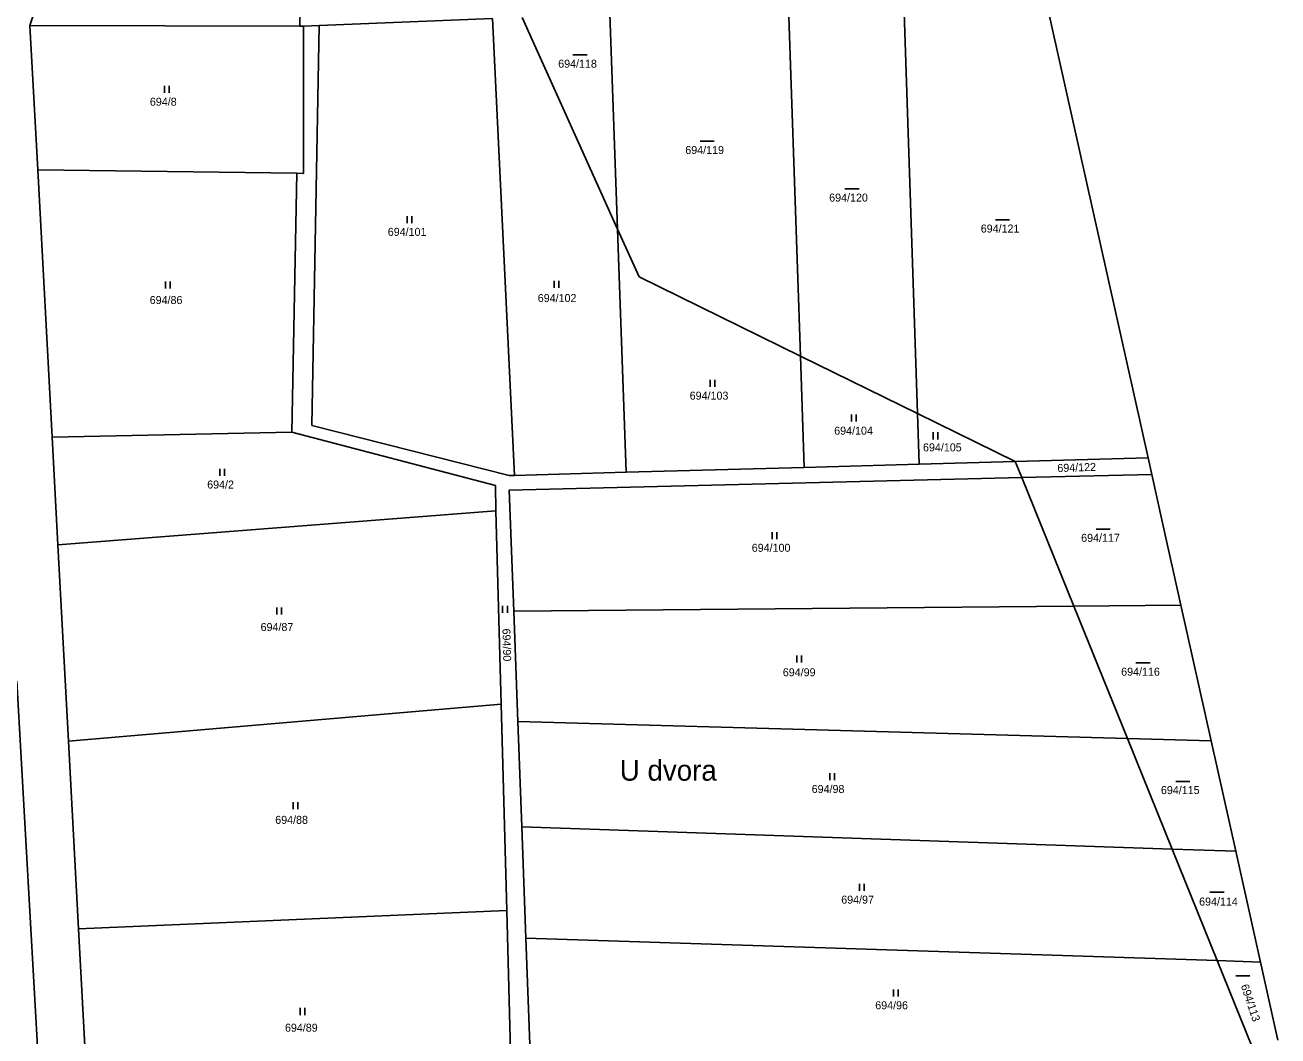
# Model space of a CAD drawing. Extents: x -791032 to -787751, y -1106872 to -1104403.
# Drawn here: x -789595.2 to -789329.1, y -1106261.6 to -1106046.8 of the extents above; entities that cross this region are included whole.
import ezdxf

# ---------------------------------------------------------------- set-up
doc = ezdxf.new("R2010")
doc.units = 0
for name, color, linetype in [('Vrstva 1', 7, 'Continuous'), ('Vrstva 14', 7, 'Continuous'), ('Vrstva 23', 7, 'Continuous'), ('Vrstva 39', 7, 'Continuous')]:
    doc.layers.add(name, color=color, linetype=linetype)

msp = doc.modelspace()

# ---------------------------------------------------------------- linework, layer by layer
at = {"layer": 'Vrstva 1'}
for p, q in [((-789594.17, -1106046.88), (-789578.49, -1105999.72)), ((-789408.55, -1106041.95), (-789405.63, -1106129.36)), ((-789356.68, -1106138.77), (-789378.54, -1106040.76)), ((-789536.77, -1106043.36), (-789536.86, -1106047.06)), ((-789469.38, -1106090.15), (-789489.62, -1106045.18)), ((-789469.38, -1106090.15), (-789471.03, -1106044.44)), ((-789433.04, -1106042.93), (-789430.52, -1106117.15)), ((-789594.17, -1106046.88), (-789536.86, -1106047.06)), ((-789592.52, -1106077.54), (-789594.17, -1106046.88)), ((-789536.86, -1106047.06), (-789536.08, -1106047.03)), ((-789536.08, -1106047.03), (-789532.72, -1106046.9)), ((-789536.06, -1106078.32), (-789536.08, -1106047.03)), ((-789532.72, -1106046.9), (-789534.3, -1106131.87)), ((-789532.72, -1106046.9), (-789495.92, -1106045.43)), ((-789491.26, -1106142.47), (-789495.92, -1106045.43)), ((-789589.47, -1106134.34), (-789592.52, -1106077.54)), ((-789592.52, -1106077.54), (-789537.47, -1106078.3)), ((-789538.55, -1106133.3), (-789537.47, -1106078.3)), ((-789537.47, -1106078.3), (-789536.06, -1106078.32)), ((-789467.52, -1106141.82), (-789469.38, -1106090.15)), ((-789464.8, -1106100.33), (-789469.38, -1106090.15)), ((-789430.52, -1106117.15), (-789464.8, -1106100.33)), ((-789405.63, -1106129.36), (-789430.52, -1106117.15)), ((-789429.71, -1106140.78), (-789430.52, -1106117.15)), ((-789405.27, -1106140.1), (-789405.63, -1106129.36)), ((-789384.87, -1106139.54), (-789405.63, -1106129.36)), ((-789534.3, -1106131.87), (-789492.37, -1106142.5)), ((-789589.47, -1106134.34), (-789538.55, -1106133.3)), ((-789588.24, -1106157.26), (-789589.47, -1106134.34)), ((-789495.32, -1106144.64), (-789538.55, -1106133.3)), ((-789429.71, -1106140.78), (-789467.52, -1106141.82)), ((-789405.27, -1106140.1), (-789429.71, -1106140.78)), ((-789384.87, -1106139.54), (-789405.27, -1106140.1)), ((-789356.68, -1106138.77), (-789384.87, -1106139.54)), ((-789383.49, -1106142.95), (-789384.87, -1106139.54)), ((-789355.9, -1106142.27), (-789356.68, -1106138.77)), ((-789492.38, -1106145.62), (-789383.49, -1106142.95)), ((-789491.26, -1106142.47), (-789492.37, -1106142.5)), ((-789467.52, -1106141.82), (-789491.26, -1106142.47)), ((-789355.9, -1106142.27), (-789383.49, -1106142.95)), ((-789372.44, -1106170.28), (-789383.49, -1106142.95)), ((-789353.6, -1106152.56), (-789355.9, -1106142.27)), ((-789495.18, -1106150.01), (-789495.32, -1106144.64)), ((-789492.38, -1106145.62), (-789491.42, -1106171.31)), ((-789588.24, -1106157.26), (-789495.18, -1106150.01)), ((-789494.07, -1106191.1), (-789495.18, -1106150.01)), ((-789349.69, -1106170.08), (-789353.6, -1106152.56)), ((-789586.01, -1106198.94), (-789588.24, -1106157.26)), ((-789491.42, -1106171.31), (-789372.44, -1106170.28)), ((-789349.69, -1106170.08), (-789372.44, -1106170.28)), ((-789361.08, -1106198.37), (-789372.44, -1106170.28)), ((-789343.28, -1106198.86), (-789349.69, -1106170.08)), ((-789491.42, -1106171.31), (-789490.55, -1106194.78)), ((-789592.13, -1106272.11), (-789596.95, -1106186.19)), ((-789586.01, -1106198.94), (-789494.07, -1106191.1)), ((-789492.89, -1106234.87), (-789494.07, -1106191.1)), ((-789490.55, -1106194.78), (-789489.72, -1106217.15)), ((-789490.55, -1106194.78), (-789361.08, -1106198.37)), ((-789583.87, -1106238.77), (-789586.01, -1106198.94)), ((-789343.28, -1106198.86), (-789361.08, -1106198.37)), ((-789351.58, -1106221.87), (-789361.08, -1106198.37)), ((-789338.04, -1106222.33), (-789343.28, -1106198.86)), ((-789489.72, -1106217.15), (-789488.84, -1106240.8)), ((-789489.72, -1106217.15), (-789351.58, -1106221.87)), ((-789338.04, -1106222.33), (-789351.58, -1106221.87)), ((-789342, -1106245.55), (-789351.58, -1106221.87)), ((-789332.79, -1106245.85), (-789338.04, -1106222.33)), ((-789583.87, -1106238.77), (-789492.89, -1106234.87)), ((-789491.65, -1106280.87), (-789492.89, -1106234.87)), ((-789581.8, -1106277.28), (-789583.87, -1106238.77)), ((-789488.84, -1106240.8), (-789488, -1106263.4)), ((-789488.84, -1106240.8), (-789342, -1106245.55)), ((-789332.79, -1106245.85), (-789342, -1106245.55)), ((-789334.52, -1106264.06), (-789342, -1106245.55)), ((-789329.09, -1106262.43), (-789332.79, -1106245.85))]:
    msp.add_line(p, q, dxfattribs=at)
at = {"layer": 'Vrstva 23'}
for p, q in [((-789478.85, -1106053.18), (-789475.85, -1106053.18)), ((-789565.6, -1106061.25), (-789565.6, -1106059.75)), ((-789564.6, -1106059.75), (-789564.6, -1106061.25)), ((-789451.84, -1106071.51), (-789448.84, -1106071.51)), ((-789421.06, -1106081.62), (-789418.06, -1106081.62)), ((-789514.05, -1106088.9), (-789514.05, -1106087.4)), ((-789513.05, -1106087.4), (-789513.05, -1106088.9)), ((-789389.11, -1106088.2), (-789386.11, -1106088.2)), ((-789482.8, -1106102.62), (-789482.8, -1106101.12)), ((-789481.8, -1106101.12), (-789481.8, -1106102.62)), ((-789565.39, -1106102.78), (-789565.39, -1106101.28)), ((-789564.39, -1106101.28), (-789564.39, -1106102.78)), ((-789449.67, -1106123.69), (-789449.67, -1106122.19)), ((-789448.67, -1106122.19), (-789448.67, -1106123.69)), ((-789419.67, -1106131.04), (-789419.67, -1106129.54)), ((-789418.67, -1106129.54), (-789418.67, -1106131.04)), ((-789402.35, -1106134.83), (-789402.35, -1106133.33)), ((-789401.35, -1106133.33), (-789401.35, -1106134.83)), ((-789553.87, -1106142.56), (-789553.87, -1106141.06)), ((-789552.87, -1106141.06), (-789552.87, -1106142.56)), ((-789367.72, -1106153.89), (-789364.72, -1106153.89)), ((-789436.5, -1106156.01), (-789436.5, -1106154.51)), ((-789435.5, -1106154.51), (-789435.5, -1106156.01)), ((-789493.77, -1106171.67), (-789493.77, -1106170.17)), ((-789492.77, -1106170.17), (-789492.77, -1106171.67)), ((-789541.73, -1106172.01), (-789541.73, -1106170.51)), ((-789540.73, -1106170.51), (-789540.73, -1106172.01)), ((-789431.26, -1106182.26), (-789431.26, -1106180.76)), ((-789430.26, -1106180.76), (-789430.26, -1106182.26)), ((-789359.26, -1106182.33), (-789356.26, -1106182.33)), ((-789424.27, -1106207.25), (-789424.27, -1106205.75)), ((-789423.27, -1106205.75), (-789423.27, -1106207.25)), ((-789350.8, -1106207.48), (-789347.8, -1106207.48)), ((-789538.24, -1106213.37), (-789538.24, -1106211.87)), ((-789537.24, -1106211.87), (-789537.24, -1106213.37)), ((-789417.95, -1106230.75), (-789417.95, -1106229.25)), ((-789416.95, -1106229.25), (-789416.95, -1106230.75)), ((-789343.54, -1106231.03), (-789340.54, -1106231.03)), ((-789338.04, -1106248.79), (-789335.04, -1106248.79)), ((-789410.76, -1106253.19), (-789410.76, -1106251.69)), ((-789409.76, -1106251.69), (-789409.76, -1106253.19)), ((-789536.8, -1106257.11), (-789536.8, -1106255.61)), ((-789535.8, -1106255.61), (-789535.8, -1106257.11))]:
    msp.add_line(p, q, dxfattribs=at)

# ---------------------------------------------------------------- texts
at = {"layer": 'Vrstva 14'}
for s, p in [('694/118', (-789481.972, -1106055.88)), ('694/8', (-789568.696, -1106063.95)), ('694/119', (-789454.972, -1106074.21)), ('694/120', (-789424.408, -1106084.32)), ('694/101', (-789518.171, -1106091.6)), ('694/121', (-789392.222, -1106090.9)), ('694/86', (-789568.736, -1106106.08)), ('694/102', (-789486.308, -1106105.66)), ('694/103', (-789454.038, -1106126.39)), ('694/104', (-789423.344, -1106133.83)), ('694/105', (-789404.484, -1106137.38)), ('694/2', (-789556.526, -1106145.27)), ('694/100', (-789440.857, -1106158.71)), ('694/117', (-789370.889, -1106156.59)), ('694/87', (-789545.182, -1106175.54)), ('694/99', (-789434.256, -1106185.15)), ('694/116', (-789362.392, -1106185.03)), ('694/98', (-789428.126, -1106209.95)), ('694/115', (-789353.948, -1106210.18)), ('694/88', (-789542.075, -1106216.5)), ('694/97', (-789421.852, -1106233.45)), ('694/114', (-789345.838, -1106233.86)), ('694/96', (-789414.626, -1106255.89)), ('694/89', (-789540.006, -1106260.65))]:
    msp.add_text(s, height=1.7, dxfattribs=at).set_placement(p)
for s, rotation, p in [('694/122', 1.90917, (-789375.916, -1106141.777)), ('694/90', 271.45755, (-789493.818, -1106175.035)), ('694/113', 288.43497, (-789337.003, -1106250.869))]:
    msp.add_text(s, height=1.7, rotation=rotation, dxfattribs=at).set_placement(p)
at = {"layer": 'Vrstva 39'}
msp.add_text('U dvora', height=4.4, dxfattribs=at).set_placement((-789468.89, -1106207.33))

doc.saveas('drawing.dxf')
